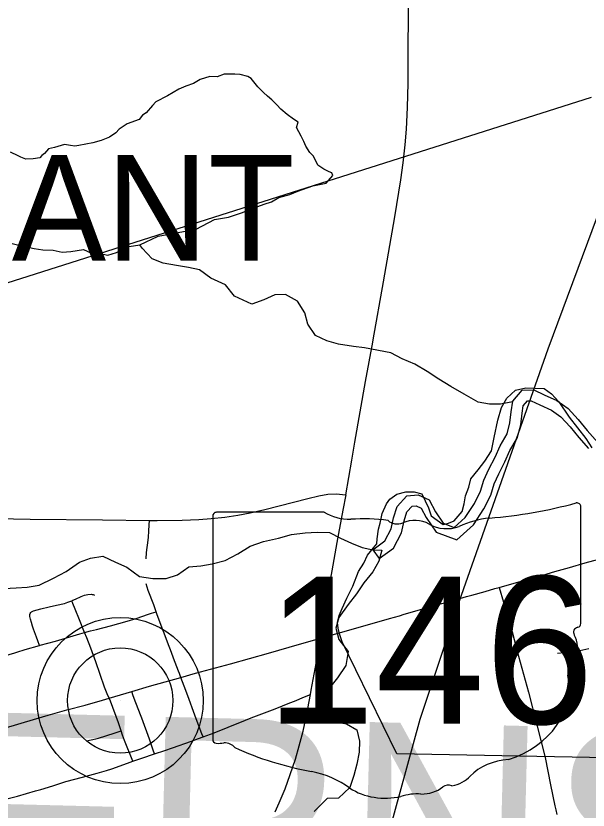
# Model space of a CAD drawing. Extents: x 0 to 34, y 0 to 22.
# Drawn here: x 6.588 to 7.101, y 19.819 to 20.531 of the extents above; entities that cross this region are included whole.
import ezdxf

# ---------------------------------------------------------------- set-up
doc = ezdxf.new("R2010")
doc.units = 0
for name, color, linetype in [('GM_X_City_Street', 7, 'Continuous'), ('GM_X_Corporation', 7, 'Continuous'), ('GM_X_Corporation_Text', 7, 'Continuous'), ('GM_X_County_Text', 7, 'Continuous'), ('GM_X_Major_River', 7, 'Continuous'), ('GM_X_Minor_Lake', 7, 'Continuous'), ('GM_X_Minor_River', 7, 'Continuous'), ('GM_X_Rail_Line', 7, 'Continuous'), ('GM_X_State_Location', 7, 'Continuous'), ('GM_X_State_Route', 7, 'Continuous'), ('GM_X_State_Shield', 7, 'Continuous'), ('GM_X_Township_Road', 7, 'Continuous'), ('GM_X_Unincorporated', 7, 'Continuous'), ('GM_X_Unincorporated_Location', 7, 'Continuous')]:
    doc.layers.add(name, color=color, linetype=linetype)

msp = doc.modelspace()

# ---------------------------------------------------------------- linework, layer by layer
at = {"layer": 'GM_X_City_Street'}
for points in [[(7.02153, 20.01876), (7.04327, 20.02493), (7.06056, 20.0298), (7.07131, 20.03285), (7.08442, 20.03668), (7.09874, 20.04081), (7.11069, 20.04416)], [(7.07389, 19.95981), (7.07939, 19.96032), (7.08634, 19.96121), (7.09379, 19.96235), (7.10187, 19.96403)]]:
    msp.add_lwpolyline(points, dxfattribs=at)
at = {"layer": 'GM_X_Corporation'}
msp.add_lwpolyline([(7.52638, 19.85834), (6.92984, 19.86962), (6.88082, 19.96992), (6.87842, 19.97729), (6.87721, 19.98213), (6.8766, 19.98717), (6.87806, 19.99346), (6.88094, 19.99983), (6.88491, 20.0092), (6.89031, 20.02001), (6.89536, 20.03299), (6.90041, 20.04056), (6.90365, 20.04776), (6.90906, 20.05425), (6.91194, 20.05785), (6.9123, 20.06218), (6.91338, 20.07082), (6.91482, 20.07623), (6.91663, 20.08488), (6.92059, 20.09353), (6.92347, 20.09785), (6.92996, 20.10218), (6.9379, 20.10435), (6.94546, 20.10435), (6.95231, 20.10254), (6.95808, 20.08993), (6.9606, 20.08272), (6.97141, 20.07515), (6.9761, 20.07623), (6.98114, 20.07839), (6.98835, 20.08668), (6.99015, 20.09353), (6.99123, 20.10074), (6.99448, 20.10866), (6.99628, 20.11587), (7.00275, 20.12404), (7.00866, 20.13192), (7.01457, 20.1411), (7.01719, 20.15291), (7.02047, 20.16866), (7.02375, 20.17981), (7.02834, 20.18834), (7.03622, 20.19556), (7.04541, 20.19753), (7.06181, 20.19687), (7.06837, 20.19228), (7.07493, 20.18506), (7.08412, 20.17128), (7.09921, 20.15225), (7.10445, 20.14372)], dxfattribs=at)
at = {"layer": 'GM_X_Major_River'}
msp.add_line((6.90819, 20.05244), (6.91404, 20.04454), dxfattribs=at)
for points in [[(6.90819, 20.05244), (6.91908, 20.06051), (6.92466, 20.07117), (6.92684, 20.08105), (6.93015, 20.09131), (6.93876, 20.10088), (6.94896, 20.10174), (6.95883, 20.0973), (6.96459, 20.08637), (6.97149, 20.07621), (6.98135, 20.07253), (6.9911, 20.08135), (6.99931, 20.09394), (7.00488, 20.10498), (7.00782, 20.11486), (7.01227, 20.12476), (7.01784, 20.13543), (7.02229, 20.1457), (7.02863, 20.15638), (7.03118, 20.16626), (7.03223, 20.17612), (7.03366, 20.1856), (7.04227, 20.19555), (7.05248, 20.19565), (7.06196, 20.19121), (7.07335, 20.18602), (7.08324, 20.17893), (7.0924, 20.16917), (7.10042, 20.15941), (7.10997, 20.14852)], [(6.91404, 20.04454), (6.92674, 20.05395), (6.93397, 20.06778), (6.93634, 20.07847), (6.93886, 20.0863), (6.94347, 20.09141), (6.94725, 20.09173), (6.95171, 20.08972), (6.95615, 20.0813), (6.96511, 20.0681), (6.9835, 20.06123), (6.99864, 20.07491), (7.00784, 20.08902), (7.01405, 20.10134), (7.01705, 20.11143), (7.02112, 20.12046), (7.02672, 20.13119), (7.03106, 20.14123), (7.03779, 20.15256), (7.04088, 20.16449), (7.04199, 20.17487), (7.04296, 20.18132), (7.0468, 20.18576), (7.05034, 20.1858), (7.05784, 20.18228), (7.0684, 20.17747), (7.07673, 20.1715), (7.08501, 20.16268), (7.09293, 20.15304), (7.10167, 20.14307)], [(6.91404, 20.04454), (6.92674, 20.05395), (6.93397, 20.06778), (6.93634, 20.07847), (6.93886, 20.0863), (6.94347, 20.09141), (6.94725, 20.09173), (6.95171, 20.08972), (6.95615, 20.0813), (6.96511, 20.0681), (6.9835, 20.06123), (6.99864, 20.07491), (7.00784, 20.08902), (7.01405, 20.10134), (7.01705, 20.11143), (7.02112, 20.12046), (7.02672, 20.13119), (7.03106, 20.14123), (7.03779, 20.15256), (7.04088, 20.16449), (7.04199, 20.17487), (7.04296, 20.18132), (7.0468, 20.18576), (7.05034, 20.1858), (7.05784, 20.18228), (7.0684, 20.17747), (7.07673, 20.1715), (7.08501, 20.16268), (7.09293, 20.15304), (7.10167, 20.14307)]]:
    msp.add_lwpolyline(points, dxfattribs=at)
at = {"layer": 'GM_X_Minor_Lake'}
for points in [[(6.78955, 20.47819), (6.78463, 20.47851), (6.77519, 20.47841), (6.76878, 20.47607), (6.76235, 20.47638), (6.75368, 20.47364), (6.74766, 20.47016), (6.74088, 20.46782), (6.73447, 20.4651), (6.72432, 20.45893), (6.71378, 20.45352), (6.71079, 20.45045), (6.70517, 20.44395), (6.70179, 20.44164), (6.6988, 20.43782), (6.68825, 20.43392), (6.68111, 20.4293), (6.67812, 20.42586), (6.67248, 20.42201), (6.66495, 20.4189), (6.6574, 20.41693), (6.64495, 20.41452), (6.64117, 20.4141), (6.63739, 20.41444), (6.63209, 20.41552), (6.62304, 20.41277), (6.61776, 20.41158), (6.61401, 20.40738), (6.61176, 20.40546), (6.60989, 20.40354), (6.60385, 20.40272), (6.59742, 20.40227), (6.59287, 20.40412), (6.59059, 20.40523), (6.58376, 20.40857)], [(6.6994, 20.32568), (6.71597, 20.33343), (6.74994, 20.33947), (6.76649, 20.34836), (6.77895, 20.35039), (6.79139, 20.35469), (6.79967, 20.3578), (6.81098, 20.36209), (6.81739, 20.36405), (6.82416, 20.36791), (6.83396, 20.37067), (6.84112, 20.37378), (6.85469, 20.37846), (6.86638, 20.38086), (6.87237, 20.38774), (6.87159, 20.39001), (6.86932, 20.39112), (6.86438, 20.39334), (6.85906, 20.39708), (6.85521, 20.40499), (6.85178, 20.40837), (6.84833, 20.41401), (6.8464, 20.41816), (6.84409, 20.42306), (6.83987, 20.43059), (6.84134, 20.43554), (6.83715, 20.43814), (6.83145, 20.44225), (6.82574, 20.44712), (6.8223, 20.45087), (6.81772, 20.45537), (6.81392, 20.45874), (6.81048, 20.46211), (6.80515, 20.46698), (6.79941, 20.4745), (6.79637, 20.47636), (6.78955, 20.47819)], [(6.58523, 20.32675), (6.59243, 20.32493), (6.60493, 20.32241), (6.6125, 20.32097), (6.62195, 20.32069), (6.62991, 20.31888), (6.63784, 20.31972), (6.64917, 20.32136), (6.65638, 20.31803), (6.66394, 20.31773), (6.67075, 20.31628), (6.67867, 20.31864), (6.68281, 20.32096), (6.68997, 20.32406), (6.6994, 20.32568)]]:
    msp.add_lwpolyline(points, dxfattribs=at)
at = {"layer": 'GM_X_Minor_River'}
for points in [[(7.03354, 20.18482), (7.02272, 20.18284), (7.0129, 20.18273), (7.00267, 20.18452), (6.99013, 20.19197), (6.97836, 20.19866), (6.96734, 20.20537), (6.95707, 20.21208), (6.94605, 20.21878), (6.93467, 20.22359), (6.92442, 20.22878), (6.90094, 20.23346), (6.8911, 20.23449), (6.87747, 20.23663), (6.86724, 20.23955), (6.85699, 20.24437), (6.8501, 20.25452), (6.84736, 20.26472), (6.84084, 20.27526), (6.83021, 20.28121), (6.82038, 20.28073), (6.81059, 20.27646), (6.80004, 20.27256), (6.78448, 20.27959), (6.77645, 20.28974), (6.76317, 20.29566), (6.7529, 20.30313), (6.74305, 20.3053), (6.73245, 20.30708), (6.72034, 20.30923), (6.71048, 20.31291), (6.7017, 20.32267), (6.6994, 20.32568)], [(6.5781, 20.01788), (6.58868, 20.01838), (6.5985, 20.01886), (6.60945, 20.02087), (6.62225, 20.02707), (6.63354, 20.03287), (6.64556, 20.04133), (6.65536, 20.04484), (6.6663, 20.04685), (6.67769, 20.04129), (6.68794, 20.03685), (6.69935, 20.02864), (6.71108, 20.02687), (6.72318, 20.02662), (6.73336, 20.03013), (6.7435, 20.03706), (6.75408, 20.03793), (6.76427, 20.03993), (6.77596, 20.04271), (6.78725, 20.04889), (6.79853, 20.05583), (6.81022, 20.05974), (6.8238, 20.06291), (6.83549, 20.06607), (6.84757, 20.06771), (6.85853, 20.0682), (6.86949, 20.06794), (6.87937, 20.06274), (6.88923, 20.0583), (6.89872, 20.05461), (6.90819, 20.05244), (6.9165, 20.05215)], [(6.9165, 20.05215), (6.91357, 20.04227), (6.90836, 20.03274), (6.90013, 20.0228), (6.89379, 20.01288), (6.88631, 20.00333), (6.87772, 19.99188), (6.87515, 19.98238), (6.87789, 19.97218), (6.8863, 19.96128), (6.88414, 19.94875), (6.87668, 19.93769), (6.86733, 19.92622), (6.86325, 19.91671), (6.86069, 19.90683), (6.87361, 19.89863), (6.8846, 19.89647), (6.89409, 19.89127), (6.89645, 19.88106), (6.89616, 19.87121), (6.89398, 19.86058), (6.89142, 19.85032), (6.88774, 19.83968), (6.87761, 19.8301), (6.86741, 19.82961), (6.85579, 19.81813)]]:
    msp.add_lwpolyline(points, dxfattribs=at)
at = {"layer": 'GM_X_Rail_Line'}
for points in [[(6.88043, 19.56378), (6.90647, 19.70577), (6.92187, 19.7951), (6.95061, 19.90086), (6.98786, 20.01171), (7.06558, 20.2325), (7.15378, 20.47014)], [(7.10411, 20.45758), (6.54803, 20.28108), (6.45516, 20.25223), (5.62043, 20.03549), (5.17423, 19.91979), (4.93872, 19.85893), (4.90067, 19.8493), (4.86219, 19.83678), (4.82038, 19.81974), (4.79614, 19.80567), (4.76815, 19.78832), (4.6322, 19.67885), (3.92774, 19.09624), (3.87396, 19.04761), (3.83391, 19.00965), (3.79082, 18.96112), (3.74997, 18.91583), (3.71685, 18.8748), (3.68291, 18.82794), (3.16254, 18.08332)]]:
    msp.add_lwpolyline(points, dxfattribs=at)
at = {"layer": 'GM_X_State_Route'}
msp.add_line((6.86149, 19.97329), (6.87736, 19.97786), dxfattribs=at)
for points in [[(6.90827, 20.2385), (6.90863, 20.24046), (6.91799, 20.29243), (6.92802, 20.3506), (6.93344, 20.38369), (6.93552, 20.39906), (6.93722, 20.41509), (6.93835, 20.42931), (6.93929, 20.44853), (6.93993, 20.47025), (6.94013, 20.49384), (6.9402, 20.53795), (6.94026, 20.59013), (6.94022, 20.61748), (6.94036, 20.65661), (6.9403, 20.67586), (6.94013, 20.6982), (6.94018, 20.71244)], [(6.88409, 20.1016), (6.88941, 20.13257), (6.89219, 20.14872), (6.90189, 20.20316), (6.90827, 20.2385)], [(6.81166, 20.08852), (6.85015, 20.0985), (6.85988, 20.10073), (6.86788, 20.10216), (6.87555, 20.10254), (6.88409, 20.1016)], [(6.88409, 20.1016), (6.88156, 20.08808), (6.87613, 20.05908), (6.87157, 20.03345)], [(6.52685, 20.08137), (6.6014, 20.07994), (6.66602, 20.07913), (6.70832, 20.0787), (6.71509, 20.07863), (6.73743, 20.079), (6.7523, 20.07968), (6.76343, 20.0805), (6.77576, 20.08178), (6.7874, 20.08346), (6.79835, 20.08552), (6.81166, 20.08852)], [(6.87157, 20.03345), (6.86841, 20.01571), (6.86439, 19.99185), (6.86149, 19.97329)], [(7.01771, 20.01765), (7.02153, 20.01876), (7.02546, 20.00552), (7.03094, 19.9869), (7.03896, 19.95713), (7.04775, 19.925), (7.06275, 19.86627)], [(6.87736, 19.97786), (6.90772, 19.98643), (6.92319, 19.99082), (6.93212, 19.99342), (6.93629, 19.99467), (6.95237, 19.99935), (6.96132, 20.00187), (6.97028, 20.00438), (6.97927, 20.00679), (6.98226, 20.00763), (6.99238, 20.01055), (6.99716, 20.01185), (7.00912, 20.01515), (7.01771, 20.01765)], [(6.82084, 19.81782), (6.82449, 19.82573), (6.82969, 19.8384), (6.83439, 19.85127), (6.83892, 19.86486), (6.8424, 19.87682), (6.84583, 19.89008), (6.84888, 19.90407), (6.85244, 19.92297), (6.85313, 19.92667), (6.85745, 19.95052), (6.85914, 19.96094), (6.86149, 19.97329)], [(7.06275, 19.86627), (7.06741, 19.84198), (7.07149, 19.82319), (7.07225, 19.81957), (7.07312, 19.81532)]]:
    msp.add_lwpolyline(points, dxfattribs=at)
at = {"layer": 'GM_X_State_Shield'}
for p, q in [((7.09459, 19.98639), (7.09459, 20.09108)), ((6.765, 20.08268), (6.765, 19.88256)), ((6.86477, 20.08612), (6.76825, 20.08612)), ((7.09455, 19.98642), (7.09459, 19.98639))]:
    msp.add_line(p, q, dxfattribs=at)
for centre, major_axis, start_param, end_param in [((6.97718, 20.35895), (0.34952, 0), 4.814394, 5.042369), ((7.09093, 20.09151), (0.00367, 0), 6.141152, 7.989035), ((6.76878, 20.0831), (0.00382, 0), 1.712693, 3.28349), ((6.88775, 20.10935), (0.03703, 0), 4.042523, 4.731795), ((6.90003, 19.97377), (0.13295, 0), 1.404758, 1.657858), ((6.93022, 20.08414), (0.01068, 0), 3.836095, 5.185415), ((6.9459, 20.06101), (0.02221, 0), 0.950623, 2.079405), ((6.97457, 20.09273), (0.02672, 0), 4.081561, 5.145723), ((7.02177, 20.025), (0.07032, 0), 1.699011, 2.107814), ((7.09374, 19.97871), (0.00568, 0), 1.883978, 3.671073), ((7.09067, 19.98599), (0.00393, 0), 5.05454, 6.418171), ((7.05761, 19.96547), (0.03409, 0), 5.934695, 6.695948), ((7.10773, 19.94258), (0.0248, 0), 2.387724, 3.262537), ((6.99676, 19.92927), (0.08742, 0), 5.101752, 6.440018), ((6.76881, 19.88212), (0.00385, 0), 3.00124, 4.508301), ((6.7694, 19.90259), (0.0294, 0), 4.665946, 4.897461), ((6.77541, 19.87101), (0.0106, 0), 0.519207, 1.627899), ((6.90924, 20.05081), (0.2524, 0), 4.195997, 4.488961), ((7.03362, 19.82637), (0.04788, 0), 1.647645, 2.488434), ((6.83399, 19.79265), (0.07897, 0), 0.823519, 1.323587), ((6.97296, 19.86316), (0.02824, 0), 4.937069, 5.64225), ((6.97617, 19.83565), (0.00752, 0), 1.147584, 2.315152), ((6.9194, 19.87002), (0.05011, 0), 4.026481, 4.996735), ((6.94835, 19.80083), (0.04118, 0), 1.495662, 1.94098), ((6.95201, 19.85503), (0.0267, 0), 4.691044, 5.507374)]:
    msp.add_ellipse(centre, major_axis=major_axis, ratio=0.8, start_param=start_param, end_param=end_param, dxfattribs=at)
at = {"layer": 'GM_X_Township_Road'}
msp.add_line((6.67199, 19.91954), (6.6923, 19.92553), dxfattribs=at)
for points in [[(6.70519, 20.04449), (6.70559, 20.04998), (6.70609, 20.05457), (6.70662, 20.05882), (6.70718, 20.06372), (6.70766, 20.06925), (6.70804, 20.07467), (6.70832, 20.0787)], [(6.7141, 19.99702), (6.71201, 20.00311), (6.70695, 20.01594), (6.70599, 20.01887), (6.70522, 20.02206)], [(6.63853, 20.00676), (6.63964, 20.0072), (6.64193, 20.00809), (6.64698, 20.01057), (6.64988, 20.01169), (6.6529, 20.01238), (6.656, 20.01261), (6.65681, 20.01253), (6.65783, 20.01236), (6.65897, 20.01187)], [(6.60129, 19.99537), (6.60182, 19.99625), (6.60243, 19.99675), (6.60305, 19.99708), (6.60431, 19.99763), (6.61089, 19.99953), (6.61817, 20.00128), (6.62487, 20.00273), (6.63209, 20.00448), (6.63503, 20.0054), (6.63853, 20.00676)], [(6.6501, 19.97827), (6.64547, 19.98961), (6.64166, 19.99932), (6.63956, 20.00429), (6.63853, 20.00676)], [(6.6501, 19.97827), (6.65534, 19.97973), (6.66069, 19.98118), (6.67322, 19.98438), (6.68814, 19.9886), (6.69705, 19.99132), (6.70648, 19.9944), (6.70998, 19.9956), (6.7141, 19.99702)], [(6.73633, 19.93815), (6.73505, 19.94155), (6.73417, 19.94381), (6.72979, 19.95533), (6.72781, 19.9605), (6.72426, 19.96974), (6.72121, 19.97775), (6.72015, 19.98062), (6.71507, 19.99418), (6.7141, 19.99702)], [(6.60955, 19.9668), (6.60809, 19.97087), (6.60685, 19.97433), (6.60431, 19.98123), (6.60398, 19.98233), (6.60344, 19.98399), (6.60236, 19.98741), (6.60172, 19.99031), (6.60141, 19.99148), (6.60112, 19.99284), (6.601, 19.99362), (6.601, 19.99449), (6.60129, 19.99537)], [(6.60955, 19.9668), (6.61022, 19.96699), (6.62388, 19.9707), (6.64583, 19.97709), (6.6501, 19.97827)], [(6.67199, 19.91954), (6.67018, 19.92349), (6.66793, 19.92927), (6.66011, 19.95219), (6.65565, 19.96444), (6.65199, 19.97364), (6.6501, 19.97827)], [(6.73633, 19.93815), (6.7495, 19.94187), (6.78066, 19.95041), (6.81478, 19.95996), (6.83331, 19.96517), (6.86149, 19.97329)], [(6.55153, 19.9497), (6.55951, 19.95215), (6.56292, 19.95321), (6.56522, 19.95391), (6.56819, 19.95467), (6.5741, 19.95635), (6.58755, 19.96019), (6.58931, 19.96062), (6.5968, 19.96313), (6.60955, 19.9668)], [(6.6923, 19.92553), (6.70826, 19.93024), (6.73633, 19.93815)], [(6.75619, 19.8848), (6.75506, 19.88768), (6.75083, 19.89854), (6.7488, 19.90423), (6.74249, 19.92164), (6.73932, 19.93022), (6.73633, 19.93815)], [(6.55175, 19.88587), (6.55791, 19.88717), (6.57291, 19.89121), (6.59617, 19.89797), (6.61753, 19.90437), (6.63423, 19.90906), (6.65041, 19.91342), (6.66597, 19.91775), (6.67199, 19.91954)], [(6.68285, 19.89031), (6.68055, 19.89759), (6.67328, 19.91672), (6.67199, 19.91954)], [(6.70135, 19.90165), (6.70079, 19.90312), (6.69603, 19.91526), (6.6937, 19.92167), (6.6923, 19.92553)], [(6.75619, 19.8848), (6.76614, 19.88857), (6.77882, 19.89355), (6.79433, 19.89971), (6.79937, 19.9019), (6.82077, 19.91009), (6.83405, 19.91528), (6.83802, 19.91696), (6.84714, 19.92077), (6.85244, 19.92297)], [(6.71272, 19.86968), (6.71157, 19.87293), (6.70806, 19.88282), (6.70135, 19.90165)], [(6.65295, 19.8815), (6.65756, 19.88255), (6.66019, 19.88317), (6.66255, 19.8838), (6.67659, 19.88819), (6.68285, 19.89031)], [(6.69327, 19.86304), (6.68582, 19.88177), (6.6841, 19.88639), (6.68285, 19.89031)], [(6.71272, 19.86968), (6.72201, 19.87281), (6.7289, 19.87519), (6.74586, 19.88103), (6.75224, 19.88329), (6.75619, 19.8848)], [(6.69327, 19.86304), (6.70144, 19.86589), (6.71272, 19.86968)], [(6.55089, 19.82472), (6.5528, 19.82466), (6.55701, 19.8246), (6.56061, 19.82496), (6.56376, 19.82541), (6.5677, 19.82614), (6.57186, 19.82693), (6.57428, 19.82755), (6.57715, 19.82828), (6.58047, 19.82929), (6.59006, 19.83177), (6.60612, 19.83645), (6.61097, 19.83781), (6.62155, 19.84116), (6.63334, 19.84482), (6.64829, 19.84881), (6.66144, 19.85232), (6.6698, 19.85471), (6.67453, 19.85626), (6.68856, 19.86133), (6.69327, 19.86304)]]:
    msp.add_lwpolyline(points, dxfattribs=at)
at = {"layer": 'GM_X_Unincorporated'}
for radius in [0.0744, 0.04716]:
    msp.add_circle((6.682, 19.91739), radius, dxfattribs=at)
at = {"layer": 'GM_X_Unincorporated_Location'}
msp.add_line((6.682, 19.91739), (6.682, 19.91739), dxfattribs=at)

# ---------------------------------------------------------------- texts
at = {"layer": 'GM_X_Corporation_Text'}
msp.add_text('PLEASANT', height=0.094697, rotation=0.00001, dxfattribs=at).set_placement((6.17655, 20.31144))
at = {"layer": 'GM_X_County_Text'}
msp.add_text('GUERNSEY COUNTY', height=0.1893939, rotation=358.54305, dxfattribs=at).set_placement((6.14851, 19.72797))
at = {"layer": 'GM_X_State_Location'}
for s, p in [('s', (6.92609, 19.96931)), ('r', (6.92608, 19.96931))]:
    msp.add_text(s, height=0.000189, dxfattribs=at).set_placement(p)
msp.add_text('146', height=0.000189, rotation=0.00001, dxfattribs=at).set_placement((6.85923, 19.95553))
at = {"layer": 'GM_X_State_Shield'}
msp.add_text('146', height=0.131836, dxfattribs=at).set_placement((6.81243, 19.89667))

doc.saveas('drawing.dxf')
